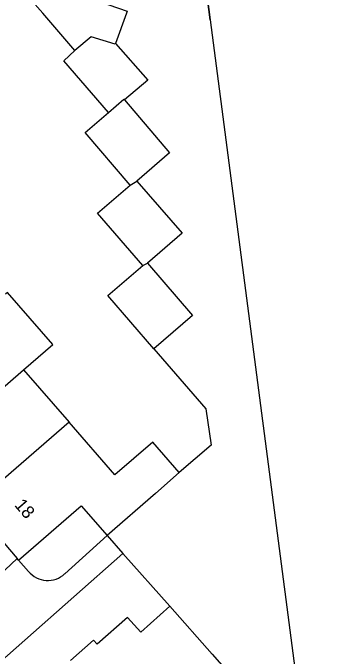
# Model space of a CAD drawing. Extents: x 157321 to 158827, y 386650 to 388532.
# Drawn here: x 157759.8 to 157785.1, y 387949.8 to 388000 of the extents above; entities that cross this region are included whole.
import ezdxf

# ---------------------------------------------------------------- set-up
doc = ezdxf.new("R2010")
doc.units = 0
for name, color, linetype in [('IMGEO_Hek', 7, 'Continuous'), ('IMGEO_Muur', 7, 'Continuous'), ('IMGEO_Pand', 7, 'Continuous'), ('IMGEO_Pand_nummerreeks', 7, 'Continuous'), ('IMGEO_Rijbaan_lokaal_open', 7, 'Continuous'), ('IMGEO_Voetpad_open', 7, 'Continuous')]:
    doc.layers.add(name, color=color, linetype=linetype)

msp = doc.modelspace()

# ---------------------------------------------------------------- linework, layer by layer
at = {"layer": 'IMGEO_Hek'}
for points in [[(157775.241, 387999.465), (157774.71, 388003.535)], [(157770.84, 387973.81), (157774.898, 387969.131), (157775.302, 387966.302), (157772.82, 387964.15)]]:
    msp.add_lwpolyline(points, dxfattribs=at)
at = {"layer": 'IMGEO_Muur'}
msp.add_lwpolyline([(157775.241, 387999.465), (157785.141, 387923.554)], dxfattribs=at)
at = {"layer": 'IMGEO_Pand'}
for points in [[(157764.303, 388001.722), (157768.77, 388000.16), (157768.712, 388000), (157767.85, 387997.62)], [(157764.669, 387997.094), (157762.167, 388000), (157761.174, 388001.154)], [(157767.85, 387997.62), (157767.832, 387997.572), (157765.951, 387998.136), (157764.669, 387997.094)], [(157767.85, 387997.62), (157770.36, 387994.78), (157768.543, 387993.242)], [(157767.295, 387992.238), (157763.809, 387996.287), (157764.669, 387997.094)], [(157767.295, 387992.238), (157768.501, 387993.29), (157768.543, 387993.242)], [(157768.543, 387993.242), (157772.05, 387989.1), (157769.517, 387986.901)], [(157768.997, 387986.588), (157765.479, 387990.675), (157767.295, 387992.238)], [(157768.997, 387986.588), (157769.517, 387986.901)], [(157769.517, 387986.901), (157773.05, 387982.83), (157770.338, 387980.489)], [(157769.973, 387980.312), (157766.454, 387984.398), (157768.997, 387986.588)], [(157770.84, 387973.81), (157767.256, 387977.972), (157769.973, 387980.312)], [(157769.973, 387980.312), (157770.338, 387980.489)], [(157770.338, 387980.489), (157773.86, 387976.41), (157770.84, 387973.81)], [(157760.684, 387972.178), (157762.951, 387974.144), (157759.421, 387978.214), (157759.257, 387978.072)], [(157753.112, 387965.594), (157760.684, 387972.178)], [(157760.684, 387972.178), (157764.227, 387968.092)], [(157764.227, 387968.092), (157756.324, 387961.246)], [(157772.82, 387964.15), (157770.757, 387966.529), (157767.804, 387963.968), (157764.227, 387968.092)], [(157772.82, 387964.15), (157770.962, 387962.533), (157767.19, 387959.25)], [(157756.324, 387961.246), (157757.901, 387959.426), (157758.218, 387959.701), (157760.174, 387957.443)], [(157760.28, 387957.32), (157765.177, 387961.57), (157767.19, 387959.25)], [(157760.28, 387957.32), (157760.174, 387957.443)], [(157772.09, 387953.74), (157769.819, 387951.702), (157768.78, 387952.86), (157766.416, 387950.77), (157766.145, 387951.078), (157764.35, 387949.49)], [(157772.09, 387953.74), (157775.4, 387949.992), (157777.69, 387947.4), (157775.416, 387945.385)]]:
    msp.add_lwpolyline(points, dxfattribs=at)
at = {"layer": 'IMGEO_Rijbaan_lokaal_open'}
for points in [[(157774.71, 388003.535), (157775.241, 387999.465), (157785.141, 387923.554)], [(157770.84, 387973.81), (157774.898, 387969.131), (157775.302, 387966.302), (157772.82, 387964.15)], [(157767.19, 387959.25), (157768.419, 387957.84)], [(157768.419, 387957.84), (157772.09, 387953.74)]]:
    msp.add_lwpolyline(points, dxfattribs=at)
at = {"layer": 'IMGEO_Voetpad_open'}
for points in [[(157760.174, 387957.443), (157756.882, 387954.369), (157745.758, 387967.175)], [(157767.19, 387959.25), (157763.883, 387956.254)], [(157741.631, 387934.174), (157768.419, 387957.84)], [(157761.064, 387956.447), (157760.28, 387957.32)]]:
    msp.add_lwpolyline(points, dxfattribs=at)
msp.add_arc((157762.565, 387957.691), 1.95, 219.6563, 312.5106, dxfattribs=at)

# ---------------------------------------------------------------- texts
at = {"layer": 'IMGEO_Pand_nummerreeks'}
msp.add_text('18', height=1, rotation=310.9052, dxfattribs=at).set_placement((157759.914, 387961.591))

doc.saveas('drawing.dxf')
